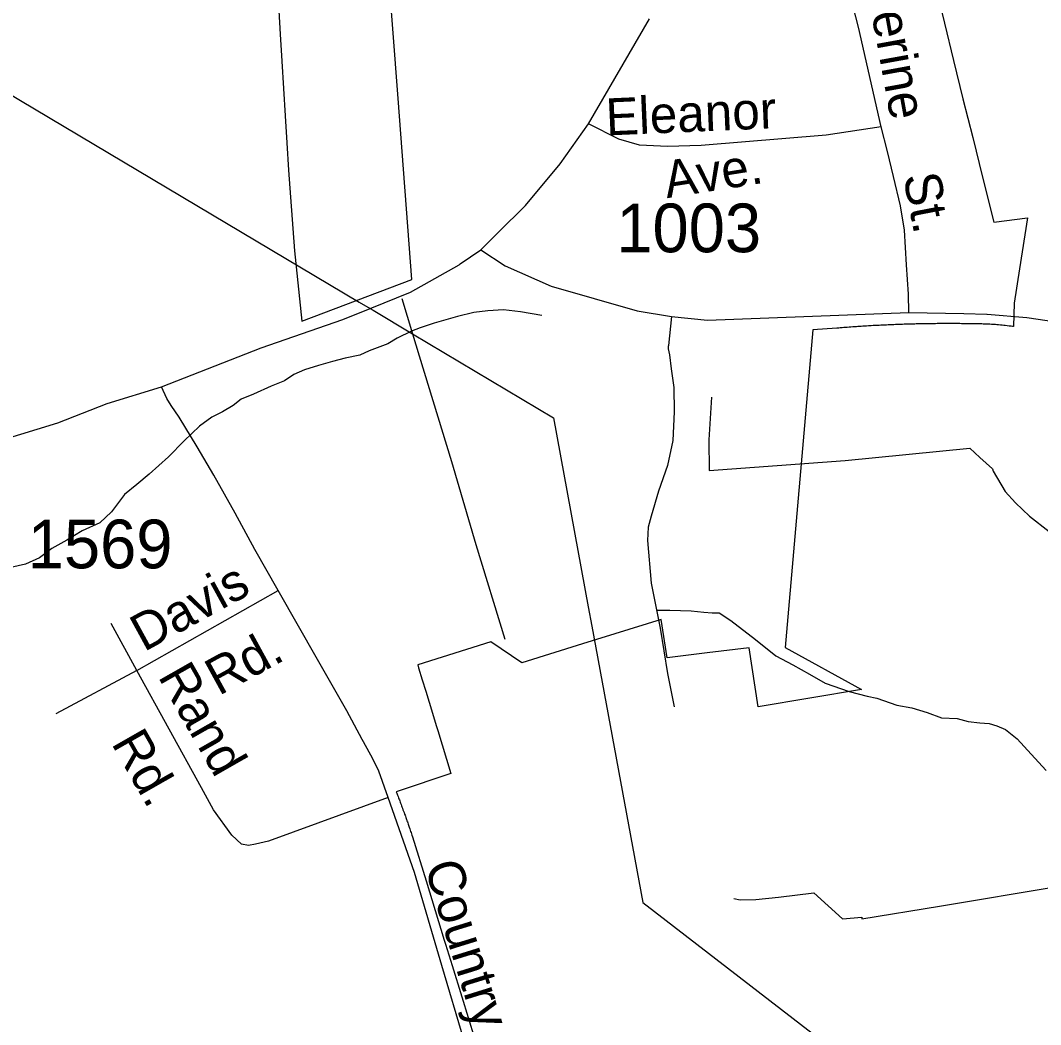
# Model space of a CAD drawing. Extents: x 2260773 to 2342389, y 552869 to 618546.
# Drawn here: x 2307043 to 2309662, y 605993 to 608571 of the extents above; entities that cross this region are included whole.
import ezdxf

# ---------------------------------------------------------------- set-up
doc = ezdxf.new("R2010")
doc.units = 0
for name, color, linetype in [('Exist Boundary Political City Limit New', 7, 'Continuous'), ('Exist Hydrographic Misc Water Feature', 7, 'Continuous'), ('Exist Road Non-System Type 51', 7, 'Continuous'), ('Exist Road Non-System Type 51 Label', 7, 'Continuous'), ('Exist Road Primary NC Attributed', 7, 'Continuous'), ('Exist Road Secondary Type 51 Attributed', 7, 'Continuous'), ('Exist Road Secondary Type 51 Label', 7, 'Continuous'), ('Exist Road Secondary Type 51 Number Label', 7, 'Continuous'), ('Exist Utilities Electrical Transmission Line', 7, 'Continuous'), ('Map Preparation Boundary City Limit Buffer Line', 7, 'Continuous')]:
    doc.layers.add(name, color=color, linetype=linetype)

msp = doc.modelspace()

# ---------------------------------------------------------------- linework, layer by layer
at = {"layer": 'Exist Boundary Political City Limit New'}
for points in [[(2307704.2, 608626.3), (2307709.8, 608535.8), (2307709.8, 608535.2), (2307714, 608466), (2307718.2, 608396.1), (2307722.5, 608326.2), (2307727, 608256.4), (2307731.2, 608186.5), (2307736.2, 608116.7), (2307746.2, 607979.6), (2307765.5, 607798.3), (2308047.8, 607906), (2308012.2, 608370.2), (2307929.5, 609455.2)], [(2309390.5, 608661.6), (2309414.5, 608564), (2309438, 608467.9), (2309462.2, 608369.6), (2309487.2, 608269.9), (2309512.5, 608168.2)], [(2309512.5, 608168.2), (2309541.2, 608052.4), (2309628.2, 608064.2), (2309607.5, 607933.4), (2309593.5, 607845.1), (2309592.2, 607784.6), (2309589.2, 607785.1), (2309585.8, 607785.5), (2309580.8, 607786.1), (2309575.5, 607786.8), (2309570.8, 607787.3), (2309567, 607787.8), (2309563.2, 607788.1), (2309558.5, 607788.6), (2309553.2, 607789), (2309549.5, 607789.4), (2309545.8, 607789.7), (2309540.2, 607790.1), (2309535.5, 607790.3), (2309531.5, 607790.6), (2309525.8, 607790.9), (2309520.8, 607791.1), (2309517.5, 607791.2), (2309514.5, 607791.3), (2309510.8, 607791.5), (2309507, 607791.6), (2309503, 607791.6), (2309497.5, 607791.7), (2309492.2, 607791.8), (2309488.5, 607791.9), (2309484.5, 607791.9), (2309481, 607792), (2309476.8, 607792.1), (2309471.8, 607792.1), (2309466.8, 607792.2), (2309462, 607792.2), (2309458.5, 607792.2), (2309454.5, 607792.3), (2309451, 607792.3), (2309447.5, 607792.4), (2309436.8, 607792.4), (2309432, 607792.4), (2309418.5, 607792.4), (2309414.5, 607792.4), (2309403.5, 607792.4), (2309399.5, 607792.3), (2309396, 607792.3), (2309391.5, 607792.2), (2309387, 607792.2), (2309383.5, 607792.2), (2309379.5, 607792.1), (2309376, 607792.1), (2309372, 607792), (2309368.5, 607791.9), (2309364.5, 607791.9), (2309361, 607791.8), (2309357, 607791.8), (2309347, 607791.5), (2309342, 607791.4), (2309338.5, 607791.3), (2309334.5, 607791.2), (2309329.5, 607791.1), (2309326, 607791), (2309322.2, 607790.9), (2309318.5, 607790.8), (2309314.5, 607790.6), (2309311, 607790.6), (2309307, 607790.4), (2309303.5, 607790.3), (2309299.8, 607790.2), (2309296, 607790), (2309293, 607789.9), (2309289, 607789.8), (2309284.8, 607789.6), (2309281, 607789.4), (2309277.2, 607789.2), (2309273.5, 607789.1), (2309269.8, 607788.9), (2309266, 607788.8), (2309262, 607788.6), (2309258.5, 607788.4), (2309254.5, 607788.2), (2309251, 607788.1), (2309247, 607787.9), (2309242, 607787.6), (2309237, 607787.4), (2309231.5, 607787.1), (2309227, 607786.8), (2309223.5, 607786.6), (2309219.8, 607786.4), (2309214.8, 607786.1), (2309210.2, 607785.8), (2309204.8, 607785.5), (2309200.5, 607785.2)], [(2309200.5, 607785.2), (2309196.2, 607784.9), (2309192.2, 607784.7), (2309188.8, 607784.4), (2309184.8, 607784.2), (2309179.8, 607783.8), (2309174.8, 607783.5), (2309169.8, 607783.1), (2309164.8, 607782.8), (2309159.8, 607782.4), (2309156.2, 607782.1), (2309152.2, 607781.8), (2309147.2, 607781.4), (2309143.8, 607781.1), (2309138.8, 607780.7), (2309076.5, 607776.8), (2309006, 606960.5), (2309202, 606852.8), (2308936.2, 606808.9), (2308913.8, 606960.1), (2308806, 606947.4)], [(2308806, 606947.4), (2308702.8, 606934.1), (2308687.2, 607032.5), (2308485.2, 606969.8), (2308330.2, 606921.7), (2308250.5, 606975.1), (2308062.5, 606916.3), (2308065, 606908.4), (2308074.2, 606878.2), (2308083.2, 606848.5), (2308100.5, 606792.2), (2308110.2, 606760.2), (2308114, 606747.7), (2308147.8, 606637.4), (2308012.2, 606592.2), (2308007.5, 606590.6), (2308008.8, 606586.6), (2308010.8, 606581.8), (2308012.2, 606578.1), (2308013.2, 606575.2), (2308014.2, 606572.4), (2308015.5, 606569.7), (2308016.5, 606566.9), (2308017.5, 606564.1), (2308018.5, 606561.2), (2308020, 606557.5), (2308021, 606554.7), (2308022, 606551.9), (2308023.5, 606548.1), (2308024.8, 606544.4), (2308026.2, 606540.6), (2308027.5, 606536.9), (2308029, 606533.1), (2308030, 606530.2), (2308031, 606527.4), (2308032, 606524.6), (2308033, 606521.8), (2308034, 606519), (2308035, 606516.1), (2308036, 606513.3), (2308037, 606510.5), (2308038, 606507.6), (2308039, 606504.8), (2308040, 606502), (2308041, 606499.2), (2308042.2, 606495.4), (2308043.5, 606491.6), (2308044.5, 606488.8), (2308045.5, 606485.9), (2308046.8, 606482.1), (2308047.8, 606479.2), (2308049, 606475.1), (2308084.2, 606361.6), (2308130.8, 606209.6), (2308134, 606199.4), (2308150.8, 606144.6), (2308175.8, 606063.5), (2308208.2, 605957.4)]]:
    msp.add_lwpolyline(points, dxfattribs=at)
at = {"layer": 'Exist Hydrographic Misc Water Feature'}
for points in [[(2308380.8, 607812.9), (2308326.3, 607822.3), (2308282.6, 607827.6), (2308242.6, 607825.2), (2308206.5, 607820.8), (2308164.5, 607810.6), (2308104.8, 607793.6), (2308069.1, 607781.5), (2308047, 607773.1), (2308009.5, 607754.8), (2307985.9, 607740.5), (2307937.7, 607722.2), (2307913.9, 607711.6), (2307876.4, 607703.5), (2307844, 607695), (2307808.3, 607684.6), (2307772.4, 607674.1), (2307744.5, 607662.1), (2307720.5, 607645.8), (2307686.7, 607631.5), (2307640.8, 607610.8), (2307609.4, 607598.5), (2307589.3, 607582.4), (2307561.6, 607565.9), (2307533.7, 607551.9), (2307502.4, 607529.4), (2307462.8, 607491.2), (2307422.8, 607450.5), (2307373.4, 607406.1), (2307341.8, 607379.6), (2307309.8, 607353.6), (2307276.6, 607309.2), (2307246.7, 607280.8), (2307201.3, 607260.5), (2307161.6, 607236.1), (2307123.6, 607215.4), (2307092, 607191.4), (2307056.2, 607174.9), (2307018.2, 607166.4)], [(2308816.5, 607603.7), (2308809.6, 607493.6), (2308810.6, 607415.6), (2309160, 607441.3), (2309479.7, 607472.6), (2309505.9, 607448.8), (2309538.1, 607419.2), (2309540, 607413.3), (2309570.5, 607361.6), (2309597, 607332.1), (2309633.1, 607298.3), (2309683.9, 607259)], [(2308678.5, 607056.3), (2308710.1, 607056.8), (2308764.2, 607055.2), (2308796.9, 607051.5), (2308818.6, 607049.8), (2308836.4, 607050), (2308866.4, 607030.4), (2308929.3, 606981.3), (2308981.8, 606939.7), (2309025.9, 606916), (2309068.3, 606892.6), (2309108.1, 606869.2), (2309170, 606847.7), (2309216.6, 606836.2), (2309240.8, 606830.6), (2309292.7, 606813), (2309331, 606805.6), (2309370.6, 606794), (2309407.1, 606780.4), (2309447.3, 606778.8), (2309475.2, 606770.9), (2309505.1, 606767.2), (2309529.1, 606765.6), (2309549, 606759.8), (2309571.1, 606750), (2309601.7, 606726.4), (2309637.6, 606686.9), (2309676.1, 606645.4)], [(2308874.4, 606316.8), (2308890.4, 606313.1), (2308930.3, 606313.6), (2308988.4, 606319.8), (2309079.8, 606331.2), (2309152.8, 606263.9), (2309202.4, 606268.6), (2309202.6, 606264.5), (2309402.2, 606296.5), (2309709.5, 606347.9), (2309889.2, 606377.7)]]:
    msp.add_lwpolyline(points, dxfattribs=at)
at = {"layer": 'Exist Road Non-System Type 51'}
for p, q in [((2308022.2, 607856.8), (2308049.4, 607766.2)), ((2308713.7, 607811), (2308706, 607736.4)), ((2308706, 607736.4), (2308705.6, 607733.3)), ((2307341.6, 606902), (2307704.4, 607107.5)), ((2307341.6, 606902), (2307275.5, 607022.8)), ((2307341.6, 606902), (2307133.4, 606790.4)), ((2307507.4, 606600.5), (2307341.6, 606902)), ((2307533.4, 606553.1), (2307507.4, 606600.5))]:
    msp.add_line(p, q, dxfattribs=at)
for points in [[(2309252.2, 608297.7), (2309193.7, 608553.7), (2309159.3, 608690), (2309137.7, 608766.5), (2309121.1, 608786.9), (2309098.2, 608812.3), (2309066.4, 608836.5), (2309009.1, 608858.2), (2308849.9, 608904.1)], [(2309252.2, 608297.7), (2309110.9, 608276), (2308790.1, 608249.3), (2308703.5, 608246.7), (2308632.2, 608250.5), (2308578.8, 608265.8), (2308501.1, 608305.3)], [(2309323.5, 607821.2), (2309322.3, 607868.3), (2309317.2, 607943.5), (2309312.1, 608032.7), (2309301.9, 608095.1), (2309284.1, 608170.3), (2309268.8, 608234), (2309252.2, 608297.7)], [(2308049.4, 607766.2), (2308066.4, 607709.5), (2308149, 607438.2), (2308211.8, 607224.9), (2308286.2, 606982.6)], [(2308705.6, 607733.3), (2308705.1, 607727.9), (2308709.3, 607711.8), (2308713.6, 607676), (2308720.1, 607628), (2308720.8, 607566.1), (2308717.6, 607492.1), (2308704.2, 607427.9), (2308681.1, 607361.8), (2308661.7, 607297.6), (2308654, 607269.5), (2308652.4, 607235.6), (2308661.6, 607125.7), (2308684.7, 607010.1), (2308704, 606894.2), (2308720.9, 606808.5)], [(2307986.9, 606575.4), (2307679.5, 606463.8), (2307646.4, 606455.5), (2307628.3, 606452.2), (2307610.1, 606455.5), (2307585.3, 606478.7), (2307538.5, 606543.9), (2307533.4, 606553.1)]]:
    msp.add_lwpolyline(points, dxfattribs=at)
at = {"layer": 'Exist Road Primary NC Attributed'}
for points in [[(2308224.8, 607981.7), (2308269.4, 608026.3), (2308339.3, 608095.8), (2308428.2, 608202.6), (2308501.1, 608305.3), (2308658, 608575)], [(2307405.3, 607630.1), (2307660.5, 607730), (2307870.6, 607802.6), (2307940.4, 607831), (2308043.8, 607873.2), (2308168.6, 607943.7), (2308171.3, 607945.5), (2308224.8, 607981.7)], [(2306990.2, 607492.1), (2307139.1, 607537.9), (2307265.2, 607587.6), (2307405.3, 607630.1)]]:
    msp.add_lwpolyline(points, dxfattribs=at)
at = {"layer": 'Exist Road Secondary Type 51 Attributed'}
for points in [[(2308224.8, 607981.7), (2308286.9, 607941.1), (2308405.3, 607888.6), (2308625.9, 607825), (2308713.7, 607811), (2308806.6, 607800.8), (2309323.5, 607821.2), (2309464.4, 607818.1), (2309523.4, 607816.8), (2309524.1, 607816.7), (2309626.5, 607807.8), (2309858.3, 607773.4), (2310386.6, 607693.2), (2310843.7, 607628.2), (2310993.9, 607601.5), (2311084.3, 607578.5), (2311174.7, 607553), (2311300.7, 607497), (2311457.3, 607410.4), (2311691.6, 607284.2), (2311862.2, 607188.7), (2312041.7, 607085.5), (2312354.9, 606916.1), (2312688.4, 606727.5)], [(2308377, 605426), (2308346.8, 605477), (2308320.1, 605534.5), (2308271.2, 605672.5), (2308181.9, 605951.1), (2308124.1, 606144.6), (2308054.7, 606382.8), (2307986.9, 606575.4), (2307962.7, 606643), (2307947, 606674.6), (2307923.4, 606719), (2307920.2, 606725), (2307880.6, 606797.8), (2307805.1, 606930.2), (2307704.4, 607107.5), (2307644.1, 607212.1), (2307593.7, 607305.9), (2307539.1, 607403.5), (2307496.2, 607476.3), (2307449.9, 607552.4), (2307430.1, 607582.1), (2307418.5, 607600.3), (2307405.3, 607630.1)]]:
    msp.add_lwpolyline(points, dxfattribs=at)
at = {"layer": 'Exist Utilities Electrical Transmission Line'}
for p, q in [((2307912.5, 607847.7), (2307940.4, 607831)), ((2307940.4, 607831), (2307948, 607826.5)), ((2307948, 607826.5), (2308049.4, 607766.2)), ((2308500.5, 607065.6), (2308509.7, 607015.9))]:
    msp.add_line(p, q, dxfattribs=at)
for points in [[(2305242.4, 609519.4), (2306320.9, 608795.6), (2307912.5, 607847.7)], [(2308049.4, 607766.2), (2308411.2, 607550.7), (2308500.5, 607065.6)], [(2308509.7, 607015.9), (2308640.4, 606305.9), (2309431.5, 605696.2)]]:
    msp.add_lwpolyline(points, dxfattribs=at)
at = {"layer": 'Map Preparation Boundary City Limit Buffer Line'}
for points in [[(2307704.2, 608626.3), (2307709.8, 608535.8), (2307709.8, 608535.2), (2307714, 608466), (2307718.2, 608396.1), (2307722.5, 608326.2), (2307727, 608256.4), (2307731.2, 608186.5), (2307736.2, 608116.7), (2307746.2, 607979.6), (2307765.5, 607798.3), (2308047.8, 607906), (2308012.2, 608370.2), (2307929.5, 609455.2)], [(2309390.5, 608661.6), (2309414.5, 608564), (2309438, 608467.9), (2309462.2, 608369.6), (2309487.2, 608269.9), (2309512.5, 608168.2)], [(2309512.5, 608168.2), (2309541.2, 608052.4), (2309628.2, 608064.2), (2309607.5, 607933.4), (2309593.5, 607845.1), (2309592.2, 607784.6), (2309589.2, 607785.1), (2309585.8, 607785.5), (2309580.8, 607786.1), (2309575.5, 607786.8), (2309570.8, 607787.3), (2309567, 607787.8), (2309563.2, 607788.1), (2309558.5, 607788.6), (2309553.2, 607789), (2309549.5, 607789.4), (2309545.8, 607789.7), (2309540.2, 607790.1), (2309535.5, 607790.3), (2309531.5, 607790.6), (2309525.8, 607790.9), (2309520.8, 607791.1), (2309517.5, 607791.2), (2309514.5, 607791.3), (2309510.8, 607791.5), (2309507, 607791.6), (2309503, 607791.6), (2309497.5, 607791.7), (2309492.2, 607791.8), (2309488.5, 607791.9), (2309484.5, 607791.9), (2309481, 607792), (2309476.8, 607792.1), (2309471.8, 607792.1), (2309466.8, 607792.2), (2309462, 607792.2), (2309458.5, 607792.2), (2309454.5, 607792.3), (2309451, 607792.3), (2309447.5, 607792.4), (2309436.8, 607792.4), (2309432, 607792.4), (2309418.5, 607792.4), (2309414.5, 607792.4), (2309403.5, 607792.4), (2309399.5, 607792.3), (2309396, 607792.3), (2309391.5, 607792.2), (2309387, 607792.2), (2309383.5, 607792.2), (2309379.5, 607792.1), (2309376, 607792.1), (2309372, 607792), (2309368.5, 607791.9), (2309364.5, 607791.9), (2309361, 607791.8), (2309357, 607791.8), (2309347, 607791.5), (2309342, 607791.4), (2309338.5, 607791.3), (2309334.5, 607791.2), (2309329.5, 607791.1), (2309326, 607791), (2309322.2, 607790.9), (2309318.5, 607790.8), (2309314.5, 607790.6), (2309311, 607790.6), (2309307, 607790.4), (2309303.5, 607790.3), (2309299.8, 607790.2), (2309296, 607790), (2309293, 607789.9), (2309289, 607789.8), (2309284.8, 607789.6), (2309281, 607789.4), (2309277.2, 607789.2), (2309273.5, 607789.1), (2309269.8, 607788.9), (2309266, 607788.8), (2309262, 607788.6), (2309258.5, 607788.4), (2309254.5, 607788.2), (2309251, 607788.1), (2309247, 607787.9), (2309242, 607787.6), (2309237, 607787.4), (2309231.5, 607787.1), (2309227, 607786.8), (2309223.5, 607786.6), (2309219.8, 607786.4), (2309214.8, 607786.1), (2309210.2, 607785.8), (2309204.8, 607785.5), (2309200.5, 607785.2)], [(2309200.5, 607785.2), (2309196.2, 607784.9), (2309192.2, 607784.7), (2309188.8, 607784.4), (2309184.8, 607784.2), (2309179.8, 607783.8), (2309174.8, 607783.5), (2309169.8, 607783.1), (2309164.8, 607782.8), (2309159.8, 607782.4), (2309156.2, 607782.1), (2309152.2, 607781.8), (2309147.2, 607781.4), (2309143.8, 607781.1), (2309138.8, 607780.7), (2309076.5, 607776.8), (2309006, 606960.5), (2309202, 606852.8), (2308936.2, 606808.9), (2308913.8, 606960.1), (2308806, 606947.4)], [(2308806, 606947.4), (2308702.8, 606934.1), (2308687.2, 607032.5), (2308485.2, 606969.8), (2308330.2, 606921.7), (2308250.5, 606975.1), (2308062.5, 606916.3), (2308065, 606908.4), (2308074.2, 606878.2), (2308083.2, 606848.5), (2308100.5, 606792.2), (2308110.2, 606760.2), (2308114, 606747.7), (2308147.8, 606637.4), (2308012.2, 606592.2), (2308007.5, 606590.6), (2308008.8, 606586.6), (2308010.8, 606581.8), (2308012.2, 606578.1), (2308013.2, 606575.2), (2308014.2, 606572.4), (2308015.5, 606569.7), (2308016.5, 606566.9), (2308017.5, 606564.1), (2308018.5, 606561.2), (2308020, 606557.5), (2308021, 606554.7), (2308022, 606551.9), (2308023.5, 606548.1), (2308024.8, 606544.4), (2308026.2, 606540.6), (2308027.5, 606536.9), (2308029, 606533.1), (2308030, 606530.2), (2308031, 606527.4), (2308032, 606524.6), (2308033, 606521.8), (2308034, 606519), (2308035, 606516.1), (2308036, 606513.3), (2308037, 606510.5), (2308038, 606507.6), (2308039, 606504.8), (2308040, 606502), (2308041, 606499.2), (2308042.2, 606495.4), (2308043.5, 606491.6), (2308044.5, 606488.8), (2308045.5, 606485.9), (2308046.8, 606482.1), (2308047.8, 606479.2), (2308049, 606475.1), (2308084.2, 606361.6), (2308130.8, 606209.6), (2308134, 606199.4), (2308150.8, 606144.6), (2308175.8, 606063.5), (2308208.2, 605957.4)]]:
    msp.add_lwpolyline(points, dxfattribs=at)

# ---------------------------------------------------------------- texts
at = {"layer": 'Exist Road Non-System Type 51 Label'}
for s, rotation, p in [('Catherine', 280.284, (2309179.2, 608852.9)), ('Eleanor', 2.4947, (2308547.2, 608275.3)), ('Ave.', 9.0204, (2308702.2, 608114.2)), ('St.', 280.961, (2309308.3, 608171.1)), ('Davis', 28.6848, (2307359.8, 606948.5)), ('Rd.', 28.6848, (2307551.9, 606835.8)), ('Rand', 299.6792, (2307394.5, 606886.7)), ('Rd.', 299.6792, (2307274.8, 606715.3))]:
    msp.add_text(s, height=95, rotation=rotation, dxfattribs=at).set_placement(p)
at = {"layer": 'Exist Road Secondary Type 51 Label'}
msp.add_text('Country', height=95, rotation=287.186, dxfattribs=at).set_placement((2308079.3, 606399.5))
at = {"layer": 'Exist Road Secondary Type 51 Number Label'}
for s, p in [('1003', (2308572.3, 607975.6)), ('1569', (2307061.4, 607164.1))]:
    msp.add_text(s, height=125, dxfattribs=at).set_placement(p)

doc.saveas('drawing.dxf')
